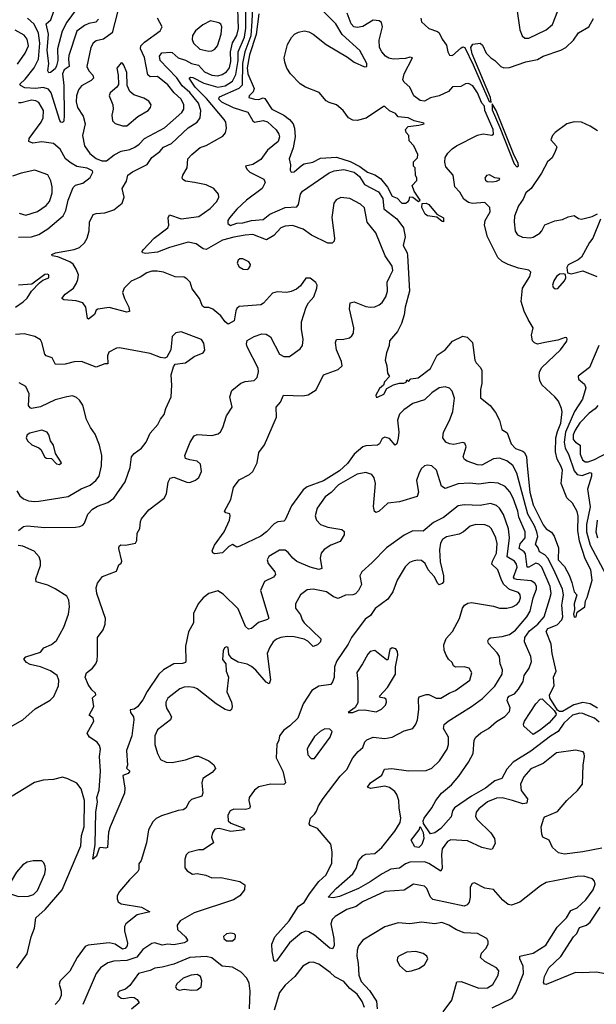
# Model space of a CAD drawing. Extents: x 1603745 to 1745082, y 385868 to 533966.
# Tile 525 of 646: x 1618334 to 1622266, y 493066 to 499774. Entities that reach past the tile are written whole.
import ezdxf

# ---------------------------------------------------------------- set-up
doc = ezdxf.new("R2010")
doc.units = 0

msp = doc.modelspace()

# ---------------------------------------------------------------- linework, layer by layer
at = {"layer": '0CON20XD'}
for points in [[(1619525.3, 498665.3), (1619465, 498673.1), (1619445.6, 498685), (1619441.5, 498695), (1619445.6, 498715), (1619476.9, 498765), (1619480.6, 498825), (1619506.9, 498855), (1619565, 498903.1), (1619605, 498916.7), (1619720.5, 498979.5), (1619737.8, 499002.2), (1619745.4, 499035), (1619738.9, 499075), (1619728.8, 499095), (1619608, 499238), (1619531.4, 499315), (1619488.9, 499375), (1619498.2, 499381.8), (1619515, 499379.7), (1619589.2, 499340.8), (1619685, 499315.2), (1619735, 499323.8), (1619784.3, 499355), (1619808.4, 499401.6), (1619823.9, 499495), (1619824.4, 499555), (1619867.1, 499655), (1619876, 499716), (1619876, 499965)], [(1619927.8, 499985), (1619918.1, 499765), (1619910.8, 499665), (1619869.1, 499555), (1619854.5, 499475), (1619851, 499329), (1619828.5, 499305), (1619693.7, 499246.3), (1619689.3, 499235), (1619709.6, 499215), (1619789.4, 499175), (1619890.6, 499145), (1619924.2, 499084.2), (1619935, 499075.5), (1619995, 499087.2), (1620025, 499078), (1620083.1, 499023.1), (1620101.4, 498995), (1620106.7, 498975), (1620096.4, 498945), (1620024.4, 498885), (1619978, 498822), (1619925, 498787.5), (1619873.3, 498775), (1619882.2, 498755), (1619902.7, 498735), (1619998.5, 498688.5), (1620007.5, 498665), (1619987.5, 498625), (1619881.5, 498545), (1619815, 498483.8), (1619765.7, 498425), (1619754.3, 498405), (1619753.8, 498385), (1619772.2, 498372.2), (1619815, 498386.7), (1619855, 498389.7), (1619915, 498405.9), (1619995, 498412.1), (1620039.9, 498450.1), (1620145, 498494.7), (1620225, 498498.1), (1620235.4, 498514.6), (1620249.3, 498585), (1620262.3, 498605), (1620445, 498730.4), (1620478.8, 498745), (1620545, 498752.9), (1620615, 498735.7), (1620650.6, 498705), (1620685, 498650.9), (1620781.1, 498601.1), (1620810.6, 498555), (1620817.1, 498485), (1620906.3, 498416.3), (1620950.8, 498355), (1620963.2, 498295), (1620949.6, 498235), (1620975.7, 498185.7), (1620978.6, 498168.6), (1620991.4, 497925), (1620963.7, 497815), (1620956.8, 497763.2), (1620938.7, 497705), (1620911.4, 497648.6), (1620856.2, 497585), (1620852.9, 497555), (1620835.6, 497505), (1620826, 497455), (1620838.8, 497415), (1620843.3, 497365), (1620855, 497342.5), (1620822.2, 497307.8), (1620815.5, 497284.5), (1620787.9, 497262.1), (1620762.5, 497215), (1620765, 497201.2), (1620775, 497201.4), (1620816.4, 497223.6), (1620838.9, 497261.1), (1620883.9, 497286.1), (1620925, 497298), (1620953.3, 497296.7), (1620970, 497305), (1620975, 497320), (1620985, 497310), (1621002.5, 497327.5), (1621050.8, 497335), (1621135, 497398.1), (1621182.1, 497487.9), (1621235, 497523.8), (1621285.3, 497584.7), (1621355, 497617.9), (1621385, 497611.2), (1621421.5, 497575), (1621438, 497455), (1621446.6, 497436.6), (1621476.9, 497405), (1621485.6, 497385), (1621485.4, 497295), (1621476.1, 497255), (1621476.7, 497196.7), (1621542.3, 497145), (1621577.9, 497097.9), (1621607.1, 497045), (1621622.7, 496982.7), (1621659.5, 496959.5), (1621684.9, 496884.9), (1621715, 496852.6), (1621765, 496835.3), (1621776.6, 496825), (1621789.2, 496795), (1621794, 496735), (1621813.4, 496555), (1621835, 496468.9), (1621905, 496333.1), (1621925, 496306.4), (1621961.5, 496281.5), (1621977.8, 496255), (1622007.9, 496175), (1622005.5, 496095), (1622048.5, 496048.5), (1622080.2, 495990.2), (1622099.8, 495939.8), (1622115, 495876.7), (1622132.5, 495855), (1622116.4, 495795), (1622118.6, 495755), (1622110.4, 495725), (1622115, 495704), (1622128, 495705), (1622135, 495737.5), (1622188.8, 495775), (1622192, 495815), (1622205, 495836.7), (1622237.8, 495955), (1622228.6, 496025), (1622190.4, 496100.4), (1622152.1, 496222.1), (1622139.6, 496295), (1622141.9, 496391.9), (1622135, 496423.8), (1622105, 496480), (1622065.5, 496515.5), (1622026.9, 496615), (1622035.3, 496705), (1622025.3, 496735), (1621998.8, 496778.8), (1621988.8, 496828.8), (1621991.1, 496925), (1622001.4, 496968.6), (1622025.2, 497025.2), (1622033.2, 497103.2), (1622029.6, 497125), (1622007.8, 497175), (1621984.5, 497205), (1621895, 497287.3), (1621881.6, 497315), (1621876.1, 497345), (1621879.6, 497375), (1621895, 497403.5), (1622022.5, 497525), (1622065, 497583.8), (1622068, 497598), (1622066, 497606), (1622055, 497609.2), (1622005, 497591.5), (1621915, 497575.5), (1621865, 497564.4), (1621845, 497571.4), (1621831.4, 497585), (1621824.3, 497624.3), (1621835.4, 497675.4), (1621800.9, 497730.9), (1621775, 497788), (1621754.6, 497855), (1621763.9, 497945), (1621812.5, 498025), (1621818.8, 498055), (1621805, 498067.1), (1621735, 498081.8), (1621665, 498105.4), (1621625, 498126.2), (1621595, 498154.4), (1621524.6, 498295), (1621504.6, 498375), (1621507.5, 498405), (1621542.2, 498465), (1621539.2, 498495), (1621505, 498528.1), (1621420.9, 498520.9), (1621395, 498528.9), (1621362.2, 498552.2), (1621335, 498598.9), (1621300.8, 498635), (1621290.8, 498715), (1621241.2, 498771.2), (1621233.3, 498803.3), (1621236.4, 498835), (1621254.8, 498865.2), (1621283.3, 498895), (1621313.1, 498915), (1621455, 498987.2), (1621495, 498996.5), (1621552.9, 498987.1), (1621565, 498993.1), (1621563.3, 499025), (1621506.7, 499155), (1621504.7, 499185), (1621485.7, 499205.7), (1621455, 499275.3), (1621425, 499324.5), (1621395, 499338.9), (1621375, 499337.1), (1621341.5, 499318.5), (1621285, 499315.6), (1621258.6, 499285), (1621195, 499255.5), (1621135, 499241.5), (1621095, 499219.5), (1621065, 499223.9), (1621022.5, 499255), (1620994.5, 499314.5), (1620955, 499348), (1620947.8, 499365), (1620955.4, 499405), (1621013.8, 499515), (1620995, 499519.5), (1620965, 499510.4), (1620880, 499505), (1620851.1, 499511.1), (1620829.4, 499525), (1620802.9, 499555), (1620788.9, 499585), (1620786.6, 499635), (1620807.7, 499725), (1620800.6, 499755), (1620785, 499766.2), (1620745, 499771.2), (1620675, 499726.6), (1620635, 499720), (1620611.9, 499725), (1620593.5, 499745), (1620568.1, 499818.1)], [(1618758.2, 499895), (1618655, 499756.8), (1618624, 499695), (1618591.3, 499575), (1618593.2, 499495), (1618585, 499460.6), (1618575, 499440), (1618545, 499413.3), (1618532.2, 499412.2), (1618525.6, 499425), (1618531.9, 499475), (1618521.7, 499565), (1618529.7, 499675), (1618514.6, 499745), (1618547.5, 499772.5), (1618585.2, 499884.8)], [(1619270.6, 498060.6), (1619235, 498060.4), (1619201.1, 498048.9), (1619155, 498019.1), (1619095, 497991.5), (1619045.6, 497945), (1619035.8, 497915), (1619048.1, 497875), (1619079.4, 497815), (1619083.3, 497785), (1619065, 497781.4), (1618945, 497813.5), (1618867.5, 497802.5), (1618854.6, 497795.4), (1618845, 497764.5), (1618803.6, 497733.6), (1618797.5, 497737.5), (1618784.5, 497815), (1618764.1, 497844.1), (1618718.2, 497858.2), (1618634.6, 497864.6), (1618622, 497875), (1618644, 497905), (1618700, 497945), (1618720.9, 497979.1), (1618731.5, 498005), (1618734.7, 498035), (1618719.7, 498075), (1618697.9, 498107.9), (1618675, 498125.3), (1618595, 498158.5), (1618556.7, 498165), (1618554.2, 498174.2), (1618577.5, 498185), (1618705, 498207.8), (1618741.2, 498221.2), (1618777, 498253), (1618795, 498286.7), (1618808.9, 498335), (1618811.1, 498395), (1618835, 498446), (1618855, 498454.2), (1618915, 498459.2), (1618975, 498478), (1619032, 498525), (1619045.7, 498565), (1619033.3, 498625), (1619061.5, 498675), (1619071.4, 498715), (1619102.9, 498737.1), (1619203.6, 498786.4), (1619235, 498834.3), (1619290.6, 498875), (1619314.2, 498905.8), (1619369.7, 498930.3), (1619483.8, 499036.2), (1619543.6, 499076.4), (1619564.6, 499105), (1619569.7, 499155), (1619553.2, 499205), (1619495, 499277.4), (1619443, 499323), (1619405, 499377), (1619345, 499441), (1619291.2, 499495), (1619288.2, 499525), (1619302.4, 499547.6), (1619365, 499552.2), (1619375, 499549.6), (1619415, 499513.2), (1619465, 499498.1), (1619505, 499474.7), (1619552.7, 499465), (1619595, 499419.8), (1619644.2, 499395), (1619685, 499391.2), (1619715, 499399.6), (1619745, 499418.4), (1619764.4, 499445), (1619775, 499488.8), (1619772.6, 499555), (1619784.3, 499615.7), (1619814.6, 499665.4), (1619825.4, 499715), (1619819.7, 499915)], [(1619002.1, 499825), (1618964.6, 499685), (1618905, 499641.8), (1618855, 499629.6), (1618834.5, 499615), (1618820.4, 499585), (1618792.7, 499455), (1618804.6, 499425), (1618831.8, 499395), (1618836.4, 499375), (1618820.9, 499359.1), (1618755, 499322.7), (1618734.8, 499295.2), (1618720.9, 499255), (1618718.4, 499215), (1618727.8, 499175), (1618766.5, 499116.5), (1618781.5, 499065), (1618762.2, 498985), (1618776.2, 498915), (1618812.4, 498862.4), (1618855, 498829.2), (1618895, 498812.5)], [(1619964.1, 499815), (1619947.4, 499672.6), (1619902.4, 499535), (1619884.5, 499445), (1619890.8, 499405), (1619933, 499305), (1619926.6, 499283.4), (1619898.2, 499255), (1619895.7, 499245), (1619935, 499233), (1619965, 499230), (1619995, 499241.1), (1620005, 499238.2), (1620054, 499164), (1620135, 499122.6), (1620174.6, 499094.6), (1620200, 499065), (1620209, 499035), (1620212.5, 498975), (1620199.7, 498900.2), (1620172.9, 498825), (1620180.6, 498785), (1620178.9, 498748.9), (1620185, 498735.8), (1620205, 498736.9), (1620255, 498781.2), (1620275, 498791.2), (1620333.9, 498803.9), (1620385, 498830), (1620495, 498837.4), (1620588.7, 498808.7), (1620653.1, 498773.1), (1620705, 498735.5), (1620755, 498716.4), (1620795, 498692.3), (1620843, 498633), (1620875, 498571.5), (1620909.1, 498559.1), (1620940, 498525), (1620965, 498524.4), (1620983.3, 498535), (1620991.2, 498545), (1620993.6, 498566.4), (1621015, 498564), (1621053.6, 498536.4), (1621064, 498545), (1621024.3, 498605), (1621010, 498645), (1621041.7, 498678.3), (1621042.5, 498695), (1621032.5, 498715), (1621030, 498765), (1621020, 498775), (1621020, 498805), (1621046.2, 498833.8), (1621048.8, 498855), (1621022.5, 498915), (1620989.3, 498949.3), (1620986.7, 498985), (1620970, 499005), (1620966.2, 499025), (1620982.9, 499047.1), (1621055, 499056), (1621092.5, 499065), (1621089.3, 499069.3), (1621025, 499085.6), (1620984.2, 499105.8), (1620915, 499112.5), (1620897.5, 499135), (1620855, 499153.3), (1620825, 499182.5), (1620815, 499183.3), (1620697.4, 499102.6), (1620635, 499087.1), (1620605, 499088.6), (1620576, 499105), (1620539.2, 499155), (1620495, 499194.2), (1620445, 499209.4), (1620425, 499221.9), (1620377.4, 499277.4), (1620284.1, 499314.1), (1620247.6, 499337.6), (1620180, 499405), (1620156, 499444), (1620141.2, 499485), (1620138.5, 499515), (1620161.1, 499605), (1620187.7, 499652.3), (1620209.1, 499675), (1620235, 499689.7), (1620275, 499698.1), (1620305, 499691.8), (1620335, 499675.9), (1620424.9, 499604.9), (1620568.7, 499518.7), (1620615, 499483.8), (1620685, 499452), (1620702.5, 499455), (1620702, 499475), (1620654.6, 499564.6), (1620533.6, 499673.6), (1620490, 499745), (1620408, 499828)], [(1621721.9, 499865), (1621745.6, 499705), (1621760, 499665), (1621777.9, 499647.9), (1621805, 499648.6), (1621924.5, 499705.5), (1621967.9, 499742.1), (1622005, 499833.3)], [(1618872.4, 499777.6), (1618852.6, 499757.4), (1618805, 499748.4), (1618775, 499735.4), (1618722.7, 499695), (1618669.6, 499530.4), (1618666, 499504), (1618670.8, 499455), (1618636.5, 499433.5), (1618626.8, 499405), (1618636.2, 499325), (1618637.3, 499122.7), (1618635, 499082.5), (1618626.9, 499073.1), (1618615, 499076), (1618607.3, 499087.3), (1618547.9, 499275), (1618529.9, 499299.9), (1618495, 499312), (1618445, 499304.6), (1618369.6, 499309.6), (1618338.9, 499325), (1618335.6, 499335), (1618371.7, 499368.3), (1618433.6, 499446.4), (1618461.5, 499505), (1618472.4, 499615), (1618462.8, 499682.8), (1618433.5, 499743.4), (1618386.6, 499785)], [(1618895, 498812.5), (1618925, 498812.9), (1618977.3, 498852.7), (1619025, 498878.9), (1619085, 498889.7), (1619120, 498905), (1619149.1, 498925), (1619185.5, 498965), (1619322.7, 499037.3), (1619439.4, 499140.6), (1619454.1, 499165), (1619453.4, 499195), (1619435, 499232.5), (1619387.1, 499275), (1619345, 499331.3), (1619275, 499386.7), (1619224.1, 499384.1), (1619207.3, 499397.3), (1619185, 499516.2), (1619158.9, 499575), (1619160, 499595), (1619185, 499620.4), (1619292.8, 499697.2), (1619305.6, 499725), (1619273.6, 499783.6)], [(1619625, 499560), (1619645, 499561.4), (1619665, 499572.5), (1619683.5, 499595), (1619707.9, 499675), (1619712.9, 499725), (1619705, 499743.8), (1619692.5, 499752.5), (1619635.5, 499765.5), (1619582, 499738), (1619532.4, 499697.6), (1619513.1, 499666.9), (1619510.2, 499640.2), (1619518.6, 499615), (1619563.1, 499573.1), (1619625, 499560)], [(1621069.2, 499785), (1621075, 499760), (1621125, 499714.3), (1621183.2, 499693.2), (1621194, 499684), (1621215, 499641.2), (1621245, 499600), (1621254, 499555), (1621265, 499532.5), (1621285, 499530), (1621345, 499583.3), (1621355, 499589.4), (1621368.6, 499585), (1621427.3, 499467.3), (1621535, 499216.4), (1621548.7, 499211.3), (1621545, 499244.2), (1621420.7, 499540.7), (1621411.1, 499585), (1621425, 499606.7), (1621475, 499614.3), (1621490.5, 499600.5), (1621514.2, 499545), (1621546.7, 499515), (1621575, 499495.8), (1621615, 499454.5), (1621636.1, 499446.1), (1621675, 499447.2), (1621785, 499486.4), (1621865, 499503.6), (1621905, 499525.3), (1622025, 499567.2), (1622058.5, 499585), (1622111.2, 499635), (1622145, 499684.5), (1622214.7, 499725.3), (1622247.1, 499782.9)], [(1618320.1, 499469.9), (1618370.4, 499545), (1618393.2, 499595), (1618385, 499640.8), (1618365, 499668.5), (1618303.4, 499703.4)], [(1619035, 499050), (1619065, 499050.6), (1619138.8, 499115), (1619211.2, 499155), (1619226.2, 499175), (1619231.2, 499195), (1619215, 499220), (1619179.6, 499239.6), (1619112.4, 499262.4), (1619085.5, 499285.5), (1619066.2, 499325), (1619065.8, 499415), (1619043.3, 499465), (1619035, 499477.5), (1619025, 499480), (1618996.4, 499443.6), (1619006.2, 499395), (1619007.8, 499332.2), (1618996.4, 499313.6), (1618950.8, 499275), (1618944.2, 499255), (1618970, 499195), (1618971.1, 499165), (1618962.7, 499122.7), (1618966, 499085), (1618985, 499067.5), (1619035, 499050)], [(1618646.4, 498826.4), (1618611, 498891), (1618565, 498931.3), (1618485, 498941.2), (1618423.8, 498933.8), (1618397.5, 498945), (1618399.2, 498965), (1618480.4, 499075), (1618494.1, 499105.9), (1618495.7, 499155.7), (1618465, 499209.6), (1618445, 499221.8), (1618415, 499224.7), (1618345, 499207), (1618325, 499207.5)], [(1621725, 498772.5), (1621735, 498777.5), (1621734.3, 498795), (1621700.6, 498860.6), (1621582.5, 499155), (1621555, 499200), (1621555, 499158.9), (1621608.9, 499038.9), (1621705, 498791.2), (1621725, 498772.5)], [(1622275, 499016.7), (1622225, 499048.2), (1622165.3, 499075.3), (1622115, 499079.1), (1622065, 499065.5), (1621985, 499005.6), (1621968.1, 498985), (1621956.7, 498955), (1621993.3, 498915), (1621996.7, 498905), (1621986.7, 498875), (1621965, 498832.5), (1621934.2, 498805.8), (1621892.1, 498727.9), (1621822, 498625), (1621784.6, 498595.4), (1621767.7, 498552.3), (1621735.5, 498505), (1621719.2, 498465), (1621708.8, 498435), (1621706.6, 498396.6), (1621713.4, 498333.4), (1621727.9, 498307.9), (1621762.1, 498292.1), (1621815, 498287.5), (1621835, 498292.5), (1621880.3, 498319.7), (1621894.3, 498335), (1621915, 498377.1), (1621982.7, 498402.7), (1622035, 498411.9), (1622075, 498431.4), (1622115, 498440), (1622145, 498418.8), (1622164.4, 498414.4), (1622237, 498433), (1622275, 498452)], [(1618325, 498292.8), (1618415, 498293.6), (1618465, 498310.9), (1618525, 498348.9), (1618631.7, 498438.3), (1618649.6, 498475), (1618664.6, 498545), (1618698.6, 498631.4), (1618715, 498645.7), (1618765, 498659.2), (1618815, 498699.2), (1618833.8, 498735), (1618830, 498745), (1618795, 498762.9), (1618724.4, 498774.4), (1618685, 498795.7), (1618646.4, 498826.4)], [(1618330, 498455), (1618375, 498443.2), (1618455, 498468), (1618515, 498507.3), (1618536.8, 498535), (1618547.2, 498562.8), (1618555.9, 498595), (1618555.9, 498635.9), (1618546.5, 498676.5), (1618525, 498717.1), (1618438.3, 498748.3), (1618345, 498728.6), (1618285, 498707.1)], [(1621555, 498669.1), (1621585, 498673.6), (1621608, 498685), (1621605, 498692.5), (1621575, 498697.1), (1621537.6, 498717.6), (1621517.8, 498712.2), (1621506.9, 498695), (1621510.2, 498680.2), (1621522.7, 498672.7), (1621555, 498669.1)], [(1622275, 495083.4), (1622224, 495114), (1622175, 495123.2), (1622113.2, 495106.8), (1622035, 495061.1), (1622015, 495060.4), (1622000.9, 495070.9), (1621949.7, 495155), (1621946.1, 495175), (1621978.5, 495235), (1621973.5, 495295), (1621992.7, 495335), (1621964.3, 495455), (1621959, 495519), (1621923.8, 495605), (1621935, 495625.3), (1621999.5, 495650.5), (1622031.8, 495685), (1622037.3, 495705), (1622030.4, 495785), (1622035, 495813.1), (1622042.9, 495855), (1622036.2, 495895), (1621977.4, 496025), (1621935, 496105.3), (1621915, 496127.4), (1621878, 496148), (1621870.3, 496175), (1621851.9, 496201.9), (1621866.4, 496253.6), (1621860.8, 496285), (1621845, 496326), (1621798.9, 496405), (1621723.9, 496683.9), (1621697.4, 496737.4), (1621655, 496768.8), (1621605, 496787.7), (1621565, 496783.1), (1621485, 496739.2), (1621455, 496741.2), (1621386.3, 496766.3), (1621368.3, 496778.3), (1621359.4, 496795), (1621378, 496865), (1621369.3, 496889.3), (1621355, 496893.3), (1621295, 496880), (1621265, 496883.5), (1621240, 496895), (1621220.6, 496925), (1621223.3, 496965), (1621266, 497044), (1621286.8, 497105), (1621298.1, 497195), (1621284.2, 497244.2), (1621265, 497263.8), (1621235, 497272), (1621195, 497265.8), (1621145, 497231.9), (1621095, 497183.1), (1621015, 497159.5), (1620952.9, 497115), (1620925, 497087.1), (1620910, 497045), (1620919.6, 496965), (1620916.2, 496923.8), (1620905.4, 496884.6), (1620895, 496876.2), (1620855, 496920), (1620825, 496928.9), (1620805, 496920), (1620788.6, 496885), (1620775, 496875.6), (1620695, 496870.9), (1620675, 496864.7), (1620615.4, 496815), (1620570.5, 496749.5), (1620515, 496701.5), (1620405, 496633.2), (1620295, 496591.6), (1620267.9, 496572.1), (1620187.4, 496462.6), (1620145, 496367.5), (1620135, 496356.7), (1620095, 496352.5), (1620070.6, 496339.4), (1620017.8, 496285), (1619978.1, 496255), (1619835, 496187.5), (1619815, 496181.2), (1619785, 496198.8), (1619761.2, 496185), (1619717.5, 496142.5), (1619665.8, 496135.8), (1619650.8, 496140.8), (1619646.2, 496155), (1619663.1, 496195), (1619728.9, 496285), (1619764, 496365), (1619770, 496395), (1619766.7, 496406.7), (1619740, 496415), (1619730, 496425), (1619774.4, 496505.6), (1619792.2, 496587.8), (1619830.9, 496639.1), (1619901.2, 496675), (1619924.5, 496695.5), (1619952.5, 496755), (1619963.8, 496825), (1620003, 496877), (1620086.2, 497065), (1620083.8, 497135), (1620112.1, 497167.9), (1620133.3, 497216.7), (1620265, 497211.4), (1620301.7, 497218.3), (1620356.8, 497253.2), (1620405.7, 497354.3), (1620505, 497390), (1620533.8, 497415), (1620529.2, 497445), (1620495.6, 497525), (1620487.1, 497575), (1620495, 497596), (1620545, 497596.9), (1620583.6, 497606.4), (1620600.2, 497619.8), (1620610.9, 497639.1), (1620613.6, 497675), (1620583.3, 497805), (1620586.7, 497845), (1620615, 497852.5), (1620695, 497821.1), (1620725, 497816.4), (1620755, 497818.5), (1620785, 497830.6), (1620805, 497847.5), (1620831.9, 497885), (1620841.5, 497925), (1620841.1, 497985), (1620861.6, 498028.4), (1620877.9, 498065), (1620873.6, 498095), (1620825.3, 498165.3), (1620762.6, 498322.6), (1620703.5, 498395), (1620685, 498491.2), (1620657.9, 498517.9), (1620585, 498555.5), (1620525, 498562.2), (1620492.8, 498547.2), (1620475.6, 498524.4), (1620463.4, 498426.6), (1620482, 498285), (1620478, 498265), (1620465, 498250.8), (1620435, 498251.9), (1620324, 498305), (1620266.9, 498346.9), (1620195, 498371.5), (1620145, 498366.9), (1620115, 498356.4), (1620067.1, 498302.9), (1620016.6, 498273.4), (1619925, 498310.6), (1619872.5, 498305), (1619795, 498293.4), (1619717.7, 498272.3), (1619605, 498207.9), (1619585, 498213.1), (1619538, 498248), (1619482.7, 498257.3), (1619355, 498221.3), (1619275, 498190), (1619195, 498180.5), (1619172.5, 498185), (1619170, 498195), (1619175.8, 498205), (1619251.4, 498285), (1619343.3, 498356.7), (1619350.5, 498375), (1619345.7, 498425), (1619355, 498443.8), (1619435, 498416.2), (1619555, 498432.7), (1619632.4, 498487.6), (1619678.1, 498535), (1619691.4, 498565), (1619689.2, 498585), (1619658.8, 498625), (1619605, 498649.5), (1619525.3, 498665.3)], [(1621225, 498397.5), (1621215, 498398.8), (1621178.3, 498428.3), (1621115, 498438.5), (1621098.9, 498448.9), (1621075.7, 498495), (1621078.8, 498521.2), (1621105, 498524.4), (1621125, 498514.5), (1621179.1, 498449.1), (1621223.8, 498425), (1621225, 498397.5)], [(1622295.7, 498415), (1622243.1, 498285), (1622220, 498255), (1622164.4, 498155.6), (1622142.9, 498137.1), (1622074, 498105), (1622066.2, 498085), (1622070, 498050), (1622095, 498043.3), (1622175, 498063.8), (1622270, 498025)], [(1619885, 498072), (1619895, 498076.2), (1619905.8, 498095), (1619907, 498107), (1619896.2, 498125), (1619855, 498145.8), (1619835, 498143.8), (1619824.3, 498135.7), (1619818, 498115), (1619831.3, 498091.3), (1619857.5, 498075), (1619885, 498072)], [(1618305, 497814.5), (1618358.1, 497851.9), (1618385, 497877.1), (1618415, 497923.8), (1618468.3, 497981.7), (1618491.2, 497998.8), (1618532.5, 498015), (1618532.5, 498035), (1618520.7, 498040.7), (1618505, 498038.8), (1618417.7, 497972.3), (1618325, 497964.4)], [(1622285, 494987.5), (1622255, 495014.7), (1622205.7, 495034.3), (1622175, 495048.2), (1622155, 495050.3), (1622105, 495034.7), (1622045, 494980.3), (1622006.4, 494923.6), (1621955, 494892.4), (1621818.9, 494791.1), (1621698.8, 494715), (1621655, 494668.7), (1621622.2, 494605), (1621575, 494588.6), (1621510.9, 494539.1), (1621415, 494484.5), (1621300, 494405), (1621285.7, 494385), (1621276.5, 494343.5), (1621205, 494264.3), (1621165, 494234.1), (1621135, 494226.9), (1621088.9, 494298.9), (1621085.5, 494315), (1621092.7, 494335), (1621145.2, 494404.8), (1621171.9, 494455), (1621210, 494505), (1621279.9, 494560.1), (1621329.7, 494620.3), (1621395, 494716.7), (1621426.1, 494775), (1621433.8, 494866.2), (1621444, 494885), (1621479.2, 494915), (1621530, 494945), (1621585, 494992.5), (1621643.2, 495026.8), (1621675, 495060.8), (1621679.1, 495085), (1621658.8, 495135), (1621661.8, 495155), (1621671.4, 495165), (1621709.1, 495180.9), (1621736.8, 495213.2), (1621768.2, 495265), (1621775, 495306), (1621807.5, 495355), (1621825, 495402.5), (1621819.1, 495435), (1621775.5, 495535.5), (1621778.1, 495565), (1621810.4, 495609.6), (1621868, 495655), (1621911.2, 495705), (1621948.8, 495831.2), (1621959, 495865), (1621952.3, 495912.3), (1621895, 496044), (1621875, 496065.7), (1621855, 496071.7), (1621805, 496044.4), (1621793.8, 496043.8), (1621782.9, 496135), (1621775, 496147.6), (1621741, 496171), (1621746.2, 496203.8), (1621780, 496245), (1621782, 496285), (1621737.9, 496385), (1621730.2, 496425), (1621698.7, 496515), (1621676.3, 496556.3), (1621645, 496592.9), (1621596.4, 496616.4), (1621545, 496620.7), (1621465, 496609.6), (1621404.6, 496615.4), (1621325, 496611.3), (1621235, 496581.1), (1621210.6, 496595), (1621175.7, 496705), (1621144.2, 496734.2), (1621115, 496739.2), (1621095, 496734), (1621072.5, 496715), (1621055, 496680), (1621039.2, 496635), (1621052.9, 496555), (1621045, 496526.2), (1620925, 496489.5), (1620845, 496480), (1620785, 496426.2), (1620765, 496416.7), (1620754.3, 496424.3), (1620747, 496457), (1620761.5, 496615), (1620752, 496652), (1620735, 496675.8), (1620695, 496688.5), (1620635, 496678.4), (1620509.3, 496605), (1620457.3, 496552.7), (1620416.4, 496523.6), (1620363.5, 496445), (1620349.4, 496395), (1620358.1, 496365), (1620385.8, 496335), (1620435, 496316.2), (1620531.7, 496301.7), (1620547.3, 496287.3), (1620545.8, 496265), (1620520.6, 496219.4), (1620455, 496194.4), (1620410.8, 496165), (1620391.1, 496138.9), (1620383.5, 496105), (1620394.2, 496035.8), (1620375, 496028.5), (1620315, 496043.4), (1620225, 496083.5), (1620195.8, 496105), (1620166, 496145), (1620145, 496159.2), (1620105, 496160.8), (1620033.4, 496116.6), (1620022, 496095), (1620028.3, 496068.3), (1620075, 496013.3), (1620079.2, 495995), (1620066, 495975), (1620004.5, 495945.5), (1619976.9, 495885), (1620034, 495696), (1620023, 495687), (1619963, 495667), (1619915, 495625.7), (1619895, 495622.5), (1619875, 495638.8), (1619825, 495760), (1619721.3, 495861.3), (1619685, 495882), (1619625, 495864.5), (1619584.8, 495835.2), (1619550.5, 495795), (1619520.4, 495729.6), (1619518.9, 495665), (1619485.4, 495604.6), (1619463.8, 495505), (1619468, 495405), (1619463.8, 495395), (1619445, 495388.5), (1619385, 495385.9), (1619313.9, 495345), (1619282.8, 495315), (1619204, 495196), (1619175, 495140.6), (1619137.7, 495092.3), (1619115, 495077.8), (1619087, 495073), (1619090, 495055), (1619110, 495025), (1619112.5, 495005), (1619098.2, 494895), (1619062.9, 494795), (1619070, 494695), (1619062.5, 494675), (1619086, 494655), (1619075, 494639.2), (1619037.5, 494625), (1619051.7, 494538.3), (1619050, 494505), (1618950, 494275), (1618940.5, 494239.5), (1618932.5, 494135), (1618920.7, 494129.3), (1618885, 494134), (1618875, 494128.8), (1618857.5, 494075), (1618834, 494055), (1618848.7, 494155), (1618852.8, 494375), (1618864.6, 494445), (1618861.1, 494475), (1618875.3, 494525), (1618884.8, 494654.8), (1618878.4, 494755), (1618884.6, 494805), (1618878.5, 494828.5), (1618862.4, 494852.4), (1618811.2, 494885), (1618793.6, 494913.6), (1618840, 494995), (1618836.2, 495015), (1618808.8, 495035), (1618840, 495095), (1618830, 495155), (1618853.3, 495175), (1618851.2, 495185), (1618825, 495208.8), (1618802, 495245), (1618781.4, 495295), (1618788.8, 495325), (1618831.2, 495355), (1618854.2, 495385), (1618862.1, 495407.9), (1618864.3, 495445.7), (1618864, 495565), (1618903, 495617), (1618916, 495655), (1618920, 495695), (1618860, 495865), (1618856.4, 495903.6), (1618864.1, 495935.9), (1618898.8, 495981.2), (1618995, 496017.5), (1619009.3, 496060.7), (1619025, 496072.5), (1619030, 496085), (1619010.7, 496170.7), (1619011.7, 496188.3), (1619024.2, 496195.8), (1619055, 496193.8), (1619125, 496206.7), (1619134, 496225), (1619136, 496275), (1619153.3, 496306.7), (1619157.1, 496355), (1619165, 496373.8), (1619215, 496434), (1619320, 496515), (1619335.6, 496544.4), (1619347, 496623), (1619360.3, 496649.7), (1619385, 496657.5), (1619473.6, 496623.6), (1619495, 496620.6), (1619533.2, 496636.8), (1619555.5, 496654.5), (1619574.4, 496695), (1619568.1, 496745), (1619545, 496766.9), (1619495, 496774.3), (1619464.3, 496784.3), (1619460, 496805), (1619495.8, 496895), (1619525, 496938.8), (1619545, 496948.1), (1619645, 496940.6), (1619686.6, 496953.4), (1619704.4, 496965.6), (1619720, 496995), (1619744, 497076), (1619782.5, 497135), (1619766.2, 497205), (1619781.5, 497248.5), (1619842.6, 497297.4), (1619871.3, 497308.7), (1619932.5, 497315), (1619953.4, 497336.6), (1619963.3, 497375), (1619960.2, 497400.2), (1619885.8, 497545), (1619880, 497565), (1619885, 497587.5), (1619932.5, 497615), (1619985, 497633.8), (1620015, 497632), (1620045, 497613.8), (1620105.6, 497495.6), (1620135, 497479.2), (1620175, 497480), (1620247.4, 497532.6), (1620262.5, 497555), (1620266.7, 497595), (1620255.6, 497665), (1620256.7, 497715), (1620287.8, 497815), (1620304.2, 497845), (1620340, 497885), (1620360, 497945), (1620362.5, 497965), (1620354.4, 497984.4), (1620315, 498012.5), (1620285, 498013.8), (1620248.9, 497961.1), (1620221.1, 497938.9), (1620185, 497921.4), (1620155, 497915.7), (1620089.5, 497920.5), (1620058.8, 497911.2), (1619997.6, 497842.4), (1619978.5, 497831.5), (1619830.7, 497819.3), (1619815, 497806.2), (1619808.7, 497791.3), (1619797.3, 497722.7), (1619755, 497700.8), (1619735.8, 497715), (1619706.2, 497756.2), (1619651.6, 497801.6), (1619625, 497812.3), (1619595, 497812.9), (1619581.2, 497821.2), (1619559.2, 497875), (1619510.4, 497940.4), (1619496.2, 497986.2), (1619475, 498007.5), (1619455, 498020), (1619395, 498021.1), (1619315, 498054), (1619270.6, 498060.6)], [(1621985, 497940), (1622005, 497943.3), (1622048.8, 497995), (1622058.8, 498015), (1622057, 498037), (1622043, 498043), (1622015, 498040), (1621995, 498023.3), (1621976.7, 497995), (1621967.5, 497965), (1621971.7, 497951.7), (1621985, 497940)], [(1618325, 496294.2), (1618359.7, 496320.3), (1618384.4, 496325.6), (1618505, 496314.5), (1618714.1, 496315.9), (1618745, 496322), (1618765, 496331.2), (1618775, 496343.3), (1618797.8, 496405), (1618831.6, 496438.4), (1618865, 496460), (1618935.8, 496484.2), (1618975.3, 496514.7), (1619053.7, 496626.3), (1619087.6, 496722.4), (1619095.6, 496795), (1619115, 496818.6), (1619165.7, 496855), (1619195.6, 496895), (1619222.8, 496957.2), (1619276, 497015), (1619295, 497053.3), (1619320, 497085), (1619331.4, 497125), (1619367.5, 497205), (1619372.5, 497285), (1619366, 497355), (1619382, 497408), (1619393.6, 497426.4), (1619465, 497436), (1619525, 497480), (1619585, 497504.3), (1619596.6, 497523.4), (1619589.8, 497569.8), (1619575, 497594.2), (1619435, 497646.9), (1619398.7, 497641.3), (1619375, 497616.2), (1619364.1, 497525.9), (1619337.5, 497475), (1619325, 497467.5), (1619295, 497472.5), (1619225, 497500), (1619015, 497539.2), (1618995, 497535.8), (1618941.2, 497508.8), (1618934, 497485), (1618935, 497430), (1618915, 497430), (1618855, 497407.5), (1618755, 497446.1), (1618705, 497443.1), (1618645, 497426.4), (1618577.5, 497425), (1618555, 497471.2), (1618514.5, 497484.5), (1618504.5, 497494.5), (1618485.7, 497575), (1618475, 497593.8), (1618436.3, 497616.3), (1618365, 497634.4), (1618305, 497628.5)], [(1622284.4, 497555), (1622220, 497405), (1622143.3, 497345), (1622143.8, 497325), (1622185, 497291.4), (1622193.8, 497265), (1622171.9, 497188.1), (1622118, 497105), (1622056.9, 496965), (1622046.2, 496896.2), (1622053, 496855), (1622075.7, 496815), (1622115, 496701.5), (1622135.8, 496675.8), (1622170.5, 496669.5), (1622225, 496688.8), (1622233.5, 496683.5), (1622233.3, 496665), (1622205.9, 496575), (1622224, 496455), (1622199, 496335), (1622198.9, 496285), (1622224.7, 496194.7), (1622331.6, 495995)], [(1618314.5, 496565), (1618335, 496529.4), (1618360.2, 496510.2), (1618395, 496496.4), (1618435, 496491.2), (1618465, 496494.6), (1618665, 496526.4), (1618752.7, 496577.3), (1618815, 496603.3), (1618854.2, 496635), (1618876.9, 496665), (1618890.9, 496735), (1618894.6, 496805), (1618877.9, 496875), (1618849.5, 496949.5), (1618816.9, 496995), (1618789.8, 497049.8), (1618765, 497148), (1618742.8, 497182.8), (1618721.1, 497201.1), (1618695, 497210.6), (1618655, 497204.5), (1618575, 497183.3), (1618475, 497135.9), (1618415, 497125.6), (1618405, 497128.6), (1618393.5, 497145), (1618398.9, 497225), (1618375, 497275.8), (1618330.6, 497300.6)], [(1622277.6, 497145), (1622257.9, 497122.1), (1622216.8, 497093.2), (1622155, 497027.4), (1622121.9, 496978.1), (1622108, 496945), (1622109, 496915), (1622124.7, 496895), (1622156.6, 496875), (1622155.7, 496815), (1622172.8, 496775), (1622190.9, 496760.9), (1622211.7, 496761.7), (1622255, 496777.3), (1622384.6, 496845)], [(1618605, 496743.3), (1618620, 496755), (1618579.3, 496819.3), (1618563.8, 496875), (1618543.8, 496905), (1618534, 496945), (1618521.2, 496965), (1618485, 496976.5), (1618402.2, 496957.8), (1618385, 496946.7), (1618378, 496925), (1618387.5, 496905), (1618416.5, 496876.5), (1618465, 496856.2), (1618477.5, 496845), (1618505, 496793.3), (1618517, 496787), (1618550, 496785), (1618585, 496747.5), (1618605, 496743.3)], [(1620725, 493900.2), (1620645, 493854.8), (1620515, 493801.3), (1620471.5, 493791.5), (1620437.5, 493795), (1620492.7, 493855), (1620605.9, 493954.1), (1620628.8, 493991.2), (1620645, 494044), (1620675, 494078), (1620695, 494088.9), (1620755, 494093.2), (1620803.3, 494135), (1620892.2, 494245), (1620929.4, 494305), (1620933, 494333), (1620921.1, 494405), (1620920, 494455), (1620906, 494495), (1620891.8, 494515), (1620855, 494543.4), (1620825, 494552.9), (1620726.9, 494536.9), (1620706.2, 494545), (1620727.5, 494575), (1620802.6, 494627.4), (1620821.2, 494668.8), (1620872, 494672), (1620985, 494655.5), (1621105, 494657.8), (1621145, 494674.2), (1621196.2, 494723.8), (1621248.1, 494805), (1621258.5, 494835), (1621257.8, 494885), (1621224.5, 494945), (1621228.5, 494971.5), (1621255, 494995.6), (1621416, 495095), (1621489.5, 495150.5), (1621575, 495232.5), (1621623.6, 495315), (1621627.5, 495345), (1621610.5, 495385), (1621606.4, 495435), (1621590.3, 495460.3), (1621530, 495525), (1621527, 495543), (1621532.5, 495555), (1621545, 495563.3), (1621625, 495571.2), (1621675, 495585.9), (1621715.2, 495614.8), (1621793.3, 495706.7), (1621814.7, 495745), (1621835.2, 495835), (1621859.1, 495895), (1621858.9, 495915), (1621847.5, 495935), (1621821.4, 495951.4), (1621725, 495960.4), (1621709.5, 495965), (1621700.8, 495975), (1621726.9, 496045), (1621722.9, 496065), (1621708.6, 496085), (1621658.1, 496115), (1621674.8, 496244.8), (1621668.1, 496305), (1621633.2, 496403.2), (1621605.7, 496445.7), (1621585, 496463.8), (1621545, 496477.5), (1621475, 496464.1), (1621365, 496468), (1621325, 496462.3), (1621225, 496383.5), (1621155, 496348.2), (1621085, 496289.2), (1621015, 496291.8), (1620955, 496261.1), (1620834.4, 496175), (1620737.5, 496075), (1620667, 496013), (1620653.3, 495985), (1620664.2, 495925), (1620644.6, 495885.4), (1620625, 495862.9), (1620605, 495855.6), (1620555, 495853.3), (1620505, 495830), (1620475, 495842.7), (1620426.5, 495876.5), (1620335.4, 495894.6), (1620295, 495889.1), (1620248.1, 495855), (1620214.2, 495795), (1620216, 495765), (1620249.3, 495719.3), (1620260, 495685), (1620273.5, 495665), (1620387.1, 495555), (1620385.8, 495535), (1620365, 495514.4), (1620335, 495503.1), (1620299.3, 495539.3), (1620273.7, 495553.7), (1620205, 495568.8), (1620158.2, 495571.8), (1620115, 495566), (1620085, 495552.9), (1620063.6, 495535), (1620039.9, 495500.1), (1620021.8, 495455), (1620044.3, 495275.7), (1620035, 495250), (1620015, 495260.8), (1619945, 495341.5), (1619915, 495366.6), (1619885, 495382.3), (1619825, 495397.5), (1619781.5, 495421.5), (1619759.5, 495449.5), (1619755, 495496.7), (1619745, 495501.2), (1619731.2, 495495), (1619722, 495475), (1619716.7, 495415), (1619738.8, 495385), (1619743.1, 495335), (1619758.5, 495295), (1619746.9, 495195), (1619778.5, 495125), (1619782.9, 495095), (1619778, 495075), (1619766.7, 495065), (1619735, 495074.6), (1619675, 495112.9), (1619544.8, 495214.8), (1619525, 495223.2), (1619485, 495227.9), (1619455, 495226.5), (1619425.4, 495214.6), (1619345, 495151.4), (1619331.5, 495125), (1619331.1, 495105), (1619338.3, 495078.3), (1619353.6, 495053.6), (1619368.6, 495025), (1619362.2, 495005), (1619274, 494936), (1619255.5, 494895), (1619256.4, 494835), (1619273.3, 494775), (1619294.7, 494734.7), (1619333.3, 494715), (1619375, 494712.9), (1619465, 494730.9), (1619535, 494756.9), (1619553.1, 494756.9), (1619625, 494725.8), (1619657.8, 494697.8), (1619668.3, 494671.7), (1619646.2, 494645), (1619584, 494605), (1619577.1, 494575), (1619584.1, 494505.9), (1619575.8, 494484.2), (1619505, 494462), (1619489.2, 494445), (1619467.3, 494402.7), (1619449.5, 494390.5), (1619415, 494385.7), (1619300.6, 494349.4), (1619265, 494331.4), (1619241.4, 494308.6), (1619213.5, 494255), (1619199.1, 494165), (1619163.3, 494046.7), (1619146.8, 494023.2), (1619145.8, 493985), (1619139.7, 493970.3), (1619081.9, 493915), (1619014.4, 493835), (1618998.1, 493805), (1618998.1, 493785), (1619005.7, 493765), (1619025, 493750.5), (1619165, 493728.8), (1619222.5, 493695), (1619135, 493674.4), (1619056.9, 493613.1), (1619049.4, 493595), (1619050, 493565), (1619070, 493485), (1619067.6, 493465), (1619054.2, 493445.8), (1619035, 493442.7), (1618984.4, 493475), (1618945, 493485.3), (1618800.5, 493469.5), (1618780.2, 493459.8), (1618725, 493384.4), (1618675, 493291.9), (1618610.4, 493225), (1618603.9, 493203.9), (1618616.8, 493155), (1618616, 493125), (1618602.5, 493095), (1618576.1, 493063.9)], [(1621305, 495362.5), (1621291.9, 495371.9), (1621282.5, 495395), (1621258, 495418), (1621241.4, 495445), (1621228, 495478), (1621225.5, 495514.5), (1621241.3, 495558.7), (1621286, 495605), (1621334.3, 495695), (1621354.4, 495765), (1621367.1, 495785), (1621390.2, 495799.8), (1621415, 495803.6), (1621565, 495778.2), (1621605, 495765.5), (1621655, 495764.5), (1621695, 495773.5), (1621725, 495790.5), (1621741.3, 495808.7), (1621749.1, 495835), (1621747.3, 495855), (1621735, 495871.2), (1621675, 495892.5), (1621635.7, 495925), (1621619.2, 495955), (1621595.3, 496025), (1621554.7, 496065), (1621557.6, 496085), (1621585, 496139.2), (1621590, 496205), (1621582.2, 496245), (1621551.8, 496305), (1621535, 496320.9), (1621505, 496332.9), (1621445.4, 496334.6), (1621405, 496324.4), (1621360.6, 496285), (1621331.5, 496268.5), (1621245, 496250), (1621218.5, 496231.5), (1621203, 496207), (1621197.8, 496162.2), (1621201.2, 496081.2), (1621223.5, 495985), (1621223.1, 495945), (1621215, 495932.9), (1621195, 495924.2), (1621185, 495932), (1621159.5, 495979.5), (1621120.4, 496025), (1621099.4, 496069.4), (1621075, 496088.5), (1621045, 496092.5), (1621014.7, 496085.3), (1620992.5, 496075), (1620962.5, 496047.5), (1620908.2, 495955), (1620877.8, 495875), (1620845, 495825.6), (1620758.1, 495761.9), (1620725.3, 495714.7), (1620689.1, 495690.9), (1620596.1, 495565), (1620575, 495519.2), (1620496.4, 495405), (1620480.5, 495365), (1620477.8, 495292.2), (1620468.1, 495261.9), (1620455, 495244.2), (1620375, 495232.9), (1620325.4, 495204.6), (1620267.3, 495112.7), (1620230.5, 495015), (1620177.4, 494962.6), (1620135, 494934.2), (1620105.7, 494895), (1620100.8, 494865), (1620087.1, 494835), (1620082.5, 494745), (1620128.5, 494655), (1620146.1, 494573.9), (1620135.6, 494564.4), (1620045, 494565.4), (1619965, 494547.9), (1619936.2, 494523.8), (1619898.5, 494475), (1619896, 494455), (1619905.5, 494414.5), (1619901.1, 494398.9), (1619875, 494392.1), (1619795, 494396.1), (1619769.1, 494385), (1619754.1, 494354.1), (1619756.3, 494315), (1619775, 494300.5), (1619863.3, 494265), (1619866.7, 494255), (1619775, 494242.3), (1619695, 494263.1), (1619665, 494259.5), (1619648.9, 494235), (1619642.4, 494205), (1619656.7, 494165), (1619585, 494119.2), (1619555, 494119.4), (1619485, 494101.2), (1619470, 494085), (1619461.2, 494055), (1619461.2, 493995), (1619475.9, 493975.9), (1619513.4, 493953.4), (1619545, 493957.5), (1619604.5, 493945.5), (1619645, 493928.5), (1619705, 493930), (1619835, 493901.8), (1619870.3, 493880.3), (1619867.1, 493845), (1619835, 493804.2), (1619792.2, 493777.8), (1619525, 493689.2), (1619427.5, 493635), (1619408.1, 493605), (1619411.4, 493575), (1619464.5, 493525), (1619478.1, 493501.9), (1619476, 493495), (1619456, 493485), (1619385, 493470.8), (1619345, 493474.7), (1619305, 493468.9), (1619255, 493484.5), (1619235, 493480.5), (1619175, 493439.2), (1619132.2, 493387.8), (1619065, 493364.8), (1618975, 493360), (1618935, 493348.2), (1618885.4, 493314.6), (1618855.5, 493275), (1618764.2, 493065)], [(1622271.9, 496365), (1622264, 496285), (1622275, 496243.1)], [(1618255, 494947.5), (1618355, 495004.4), (1618440.8, 495079.2), (1618541.5, 495138.5), (1618565.9, 495164.1), (1618598.8, 495235), (1618601.8, 495275), (1618590.4, 495305), (1618545, 495338.2), (1618475, 495365.3), (1618405, 495380.7), (1618380.6, 495395), (1618361.7, 495418.3), (1618376.9, 495433.1), (1618475, 495464.3), (1618498, 495495), (1618552, 495518), (1618584.5, 495545.5), (1618635, 495636.2), (1618666.7, 495725), (1618674.5, 495775), (1618668.3, 495818.3), (1618655, 495846.9), (1618575, 495897.1), (1618525, 495920.5), (1618446.2, 495945), (1618444, 495965), (1618475.6, 496055), (1618476.7, 496085), (1618467.8, 496115), (1618433.9, 496153.9), (1618356.7, 496186.7), (1618322.7, 496192.7)], [(1620573, 495053), (1620605, 495054.3), (1620645, 495069.2), (1620685, 495072), (1620765, 495058.6), (1620802.2, 495077.8), (1620829.4, 495105), (1620836.5, 495125), (1620832.5, 495145), (1620822.4, 495152.4), (1620795, 495156.7), (1620786.7, 495165), (1620842.2, 495225), (1620896, 495315), (1620896.2, 495365), (1620913.8, 495445), (1620910.5, 495470.5), (1620898.3, 495488.3), (1620875, 495493.8), (1620857.7, 495482.3), (1620845, 495412.5), (1620835, 495412.5), (1620755, 495476.9), (1620725, 495470), (1620707.6, 495452.4), (1620672.7, 495385), (1620632.6, 495327.4), (1620638.9, 495265), (1620639.6, 495120.4), (1620621.7, 495088.3), (1620573, 495053)], [(1621555, 493040.8), (1621693, 493107), (1621716.6, 493143.4), (1621769.2, 493275), (1621767.7, 493325), (1621745.4, 493375), (1621744.4, 493395), (1621834.7, 493415.3), (1621921.2, 493468.8), (1621999.4, 493590.6), (1622063.2, 493655), (1622092.2, 493705), (1622136.8, 493723.3), (1622195, 493777.5), (1622244.4, 493845), (1622258.1, 493885), (1622254.2, 493905), (1622240.9, 493920.9), (1622181.3, 493938.7), (1622135, 493936.5), (1621925, 493896.5), (1621885, 493872.2), (1621745, 493762.5), (1621688.8, 493741.2), (1621665, 493745.8), (1621629.2, 493775), (1621565, 493847.1), (1621505, 493856.7), (1621435, 493893.8), (1621420.5, 493889.5), (1621406.7, 493865), (1621405.6, 493795), (1621398.5, 493761.5), (1621386.4, 493743.6), (1621365, 493733.8), (1621150.5, 493780.5), (1621136.2, 493795), (1621111.2, 493855), (1621095, 493871.2), (1621020, 493885), (1620955.6, 493844.4), (1620825, 493834.3), (1620670.8, 493765), (1620628.3, 493731.7), (1620565, 493712), (1620484.4, 493665), (1620465.3, 493644.7), (1620455.5, 493615), (1620475.7, 493515), (1620479.2, 493465), (1620467.5, 493445), (1620448.1, 493448.1), (1620345, 493537.3), (1620305, 493560), (1620285, 493563.6), (1620255, 493552.9), (1620174.6, 493485), (1620085, 493361.2), (1620075, 493356.7), (1620066.1, 493366.1), (1620056.4, 493425), (1620054.6, 493475.4), (1620074.6, 493525), (1620172.7, 493635), (1620235, 493735.5), (1620275, 493758.6), (1620310.9, 493819.1), (1620375, 493901.8), (1620425, 493948.1), (1620461.9, 494028.1), (1620465.5, 494105.5), (1620455, 494156.7), (1620365, 494264), (1620314.2, 494284.2), (1620308.8, 494295), (1620316.2, 494335), (1620345, 494362), (1620357.3, 494382.7), (1620371.4, 494418.6), (1620402.6, 494467.4), (1620520.4, 494619.6), (1620565.3, 494664.7), (1620606.8, 494745), (1620641.5, 494788.5), (1620674.3, 494815), (1620688, 494855), (1620701.4, 494868.6), (1620745, 494885.4), (1620824.1, 494875.9), (1620874, 494886), (1620955, 494928), (1621014.4, 494945.6), (1621035, 494973.8), (1621046.5, 495005), (1621056.4, 495075), (1621052.6, 495147.4), (1621058.3, 495161.7), (1621105, 495175.8), (1621125, 495175.8), (1621175, 495151.4), (1621205, 495151.1), (1621263.6, 495186.4), (1621306.2, 495203.8), (1621404.2, 495275), (1621417.1, 495325), (1621398.8, 495355), (1621365.8, 495364.2), (1621305, 495362.5)], [(1621835, 494904), (1621771.7, 494961.7), (1621770, 494975), (1621776.2, 494995), (1621855, 495113.3), (1621883.8, 495145), (1621897.8, 495147.8), (1621978.3, 495068.3), (1621991.8, 495045), (1621990.4, 495035), (1621945, 494983.9), (1621885.6, 494935), (1621835, 494904)], [(1620320.7, 494740.7), (1620345, 494741.1), (1620451.4, 494885), (1620463.9, 494923.9), (1620449.4, 494939.4), (1620415, 494942.9), (1620382.5, 494925), (1620345, 494891.2), (1620302.9, 494825), (1620294.4, 494805), (1620298.6, 494765), (1620320.7, 494740.7)], [(1622305, 494130), (1622174.6, 494105.4), (1622049.8, 494089.8), (1622008.5, 494098.5), (1621968, 494135), (1621945, 494183.3), (1621902, 494205), (1621894, 494225), (1621890, 494275), (1621907.5, 494335), (1621916.2, 494343.8), (1622000.6, 494379.4), (1622064.3, 494455), (1622138, 494522), (1622172, 494565), (1622176.7, 494695), (1622185.6, 494755), (1622184.2, 494775), (1622176.6, 494786.6), (1622125, 494797.5), (1621995, 494779.5), (1621903.1, 494706.9), (1621820.7, 494669.3), (1621771.2, 494615), (1621750, 494565), (1621753.2, 494523.2), (1621796, 494465), (1621793.6, 494436.4), (1621765, 494430.8), (1621693.8, 494455), (1621625, 494472.7), (1621585, 494470.4), (1621524.3, 494445), (1621465, 494398.6), (1621447.1, 494375), (1621443.1, 494345), (1621453.1, 494325), (1621547.5, 494235), (1621572.9, 494195), (1621577.4, 494162.6), (1621557, 494123), (1621545, 494120.8), (1621485, 494134.5), (1621388.8, 494178.8), (1621275, 494187.5), (1621252.2, 494175), (1621215.7, 494125), (1621210.9, 494085), (1621215.9, 493994.1), (1621206.4, 493973.6), (1621125, 494024.7), (1621095, 494037.2), (1620995, 494033.9), (1620965, 494023.1), (1620925, 493994), (1620865, 493987.2), (1620805.4, 493955), (1620725, 493900.2)], [(1618315, 493313.1), (1618385, 493410), (1618412.8, 493525), (1618434.7, 493585), (1618443.8, 493655), (1618507.1, 493712.9), (1618624.7, 493845), (1618750.9, 494145), (1618755.6, 494215), (1618774.4, 494274.4), (1618776.2, 494455), (1618753.9, 494533.9), (1618723.3, 494573.3), (1618663.2, 494603.2), (1618625, 494612.9), (1618565, 494598.1), (1618495, 494593.5), (1618435, 494578.2), (1618283.3, 494485)], [(1621055, 494134.1), (1621029.1, 494139.1), (1621004.2, 494185), (1621057.5, 494255), (1621065, 494277.5), (1621085.4, 494235.4), (1621089.7, 494195), (1621077.3, 494155), (1621055, 494134.1)], [(1618325, 493800.5), (1618395, 493802.7), (1618427.5, 493815), (1618455, 493841.4), (1618505.6, 493955), (1618511.1, 493985), (1618507.6, 494007.6), (1618499.7, 494029.7), (1618485, 494042.5), (1618425, 494044.4), (1618385, 494033.3), (1618355, 494016.9), (1618312.9, 493967.1), (1618276.7, 493905), (1618259.2, 493855), (1618260, 493825), (1618265, 493820), (1618325, 493800.5)], [(1622355, 493269.2), (1622265, 493284.4), (1622170.6, 493280.6), (1622125, 493282.5), (1621925, 493201.1), (1621913, 493203), (1621905.6, 493215), (1621912.1, 493255), (1621942.9, 493315), (1622025, 493392.5), (1622110.8, 493525), (1622132.5, 493547.5), (1622151, 493589), (1622198.6, 493605), (1622224.5, 493625), (1622292.3, 493727.7)], [(1621221.1, 493015), (1621281.5, 493095), (1621315, 493219.4), (1621345, 493220.4), (1621465, 493176.9), (1621525, 493178.5), (1621559.5, 493200.5), (1621596.9, 493265), (1621602.5, 493295), (1621586.2, 493315), (1621505, 493356.9), (1621475.7, 493385), (1621482.5, 493415), (1621513, 493447), (1621527.8, 493475), (1621529.4, 493495), (1621519.2, 493515), (1621455, 493548.6), (1621365, 493553.3), (1621313.9, 493573.9), (1621260, 493605), (1621212.2, 493622.2), (1621165, 493613.6), (1621075, 493625.4), (1620995, 493614.6), (1620915, 493620), (1620825, 493594.6), (1620675, 493502.9), (1620645.6, 493465), (1620635.5, 493435), (1620632.7, 493395), (1620642.7, 493345), (1620646.2, 493265), (1620662, 493222), (1620719.3, 493159.3), (1620766.8, 493086.8), (1620770.8, 493035)], [(1619785, 493498.8), (1619803.3, 493515), (1619806.2, 493525), (1619805.9, 493535.9), (1619795.9, 493545.9), (1619775, 493551.2), (1619745, 493545.8), (1619725, 493527.5), (1619726.2, 493515), (1619745, 493499.2), (1619785, 493498.8)], [(1619900.8, 493035), (1619906.1, 493155), (1619899.1, 493209.1), (1619884.2, 493245), (1619843.8, 493285), (1619785, 493318.6), (1619715, 493325.7), (1619645, 493381.8), (1619605, 493392), (1619494.8, 493385.2), (1619385, 493340.3), (1619305, 493318.7), (1619255, 493311.9), (1619225, 493297.1), (1619145, 493276.2), (1619085.5, 493194.5), (1619055, 493168.8), (1619015, 493155.8), (1619003.8, 493145), (1619003.8, 493125), (1619025, 493108), (1619045, 493104.4), (1619095, 493114.3), (1619115, 493112.5), (1619135, 493098.8), (1619148, 493075), (1619096.5, 493033.5)], [(1620975, 493290), (1621005, 493294), (1621055, 493310), (1621095.7, 493334.3), (1621117.5, 493375), (1621111.2, 493395), (1621085, 493412.5), (1621035, 493425.8), (1620975, 493421.4), (1620920, 493395), (1620911.2, 493385), (1620908.8, 493365), (1620925, 493330), (1620965, 493294.2), (1620975, 493290)], [(1620686.4, 493045), (1620669.6, 493085), (1620636.6, 493135), (1620585, 493173.8), (1620545, 493220.9), (1620482.9, 493252.9), (1620451.7, 493281.7), (1620375, 493339.1), (1620335, 493352.2), (1620309.1, 493350.9), (1620264.5, 493325.5), (1620210.6, 493255), (1620145, 493195.6), (1620105, 493147.1), (1620069.4, 493025)], [(1619505, 493161.9), (1619545, 493164.2), (1619571.4, 493185), (1619576.4, 493225), (1619567.3, 493255), (1619545, 493268.5), (1619503.3, 493265), (1619449.2, 493245), (1619405, 493206), (1619396, 493185), (1619405, 493170), (1619425, 493162.5), (1619455, 493169.4), (1619505, 493161.9)]]:
    msp.add_lwpolyline(points, dxfattribs=at)

doc.saveas('drawing.dxf')
